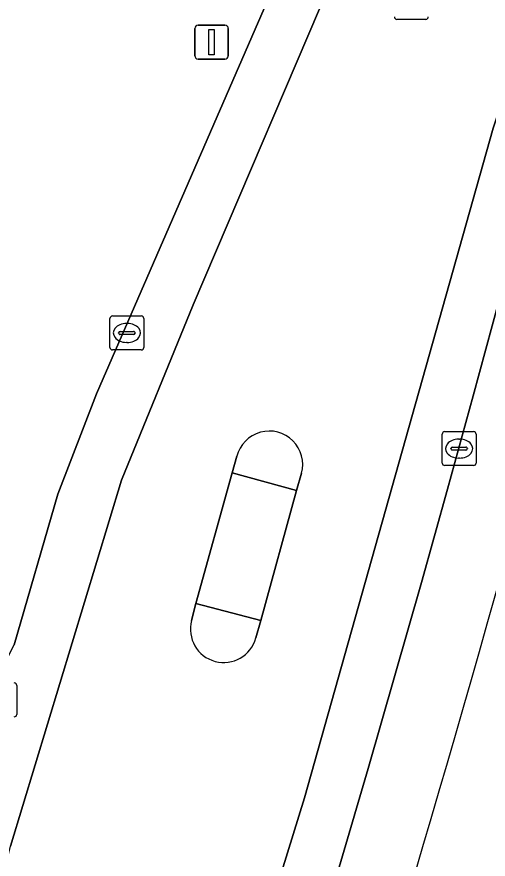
# Model space of a CAD drawing. Extents: x 162803 to 163818, y 381639 to 382475.
# Drawn here: x 163477.02 to 163490.93, y 382091.91 to 382116.77 of the extents above; entities that cross this region are included whole.
import ezdxf

# ---------------------------------------------------------------- set-up
doc = ezdxf.new("R2010")
doc.units = 0
for name, color, linetype in [('IMGEO_Kolk', 7, 'Continuous'), ('IMGEO_Lichtmast', 7, 'Continuous'), ('IMGEO_Parkeervlak_gesloten', 7, 'Continuous'), ('IMGEO_Rijbaan_lokaal_gesloten', 7, 'Continuous'), ('IMGEO_Rioolput', 7, 'Continuous'), ('IMGEO_Verkeerseiland_open', 7, 'Continuous'), ('IMGEO_Voetpad_open', 7, 'Continuous')]:
    doc.layers.add(name, color=color, linetype=linetype)

msp = doc.modelspace()

# ---------------------------------------------------------------- linework, layer by layer
at = {"layer": 'IMGEO_Kolk'}
for p, q in [((163479.763, 382107.012), (163479.763, 382107.864)), ((163479.838, 382107.938), (163480.69, 382107.938)), ((163480.764, 382107.864), (163480.764, 382107.012)), ((163480.251, 382107.718), (163480.276, 382107.718)), ((163480.022, 382107.432), (163480.022, 382107.444)), ((163480.46, 382107.395), (163480.062, 382107.395)), ((163480.065, 382107.481), (163480.463, 382107.481)), ((163480.506, 382107.444), (163480.506, 382107.432)), ((163480.274, 382107.158), (163480.249, 382107.158)), ((163480.69, 382106.938), (163479.838, 382106.938)), ((163489.574, 382103.599), (163489.574, 382104.451)), ((163489.649, 382104.525), (163490.501, 382104.525)), ((163490.575, 382104.451), (163490.575, 382103.599)), ((163490.062, 382104.305), (163490.087, 382104.305)), ((163489.833, 382104.019), (163489.833, 382104.031)), ((163490.271, 382103.982), (163489.873, 382103.982)), ((163489.876, 382104.068), (163490.274, 382104.068)), ((163490.317, 382104.031), (163490.317, 382104.019)), ((163490.085, 382103.745), (163490.06, 382103.745)), ((163490.501, 382103.525), (163489.649, 382103.525)), ((163477.015, 382097.033), (163477.015, 382096.181))]:
    msp.add_line(p, q, dxfattribs=at)
for points in [[(163479.763, 382107.012), (163479.763, 382107.864)], [(163479.838, 382107.938), (163480.69, 382107.938)], [(163480.764, 382107.864), (163480.764, 382107.012)], [(163480.69, 382106.938), (163479.838, 382106.938)], [(163489.574, 382103.599), (163489.574, 382104.451)], [(163489.649, 382104.525), (163490.501, 382104.525)], [(163490.575, 382104.451), (163490.575, 382103.599)], [(163490.501, 382103.525), (163489.649, 382103.525)], [(163477.015, 382097.033), (163477.015, 382096.181)]]:
    msp.add_lwpolyline(points, dxfattribs=at)
for centre, radius, start, end in [((163479.84, 382107.862), 0.0765, 91.552, 178.448), ((163479.84, 382107.862), 0.0765, 91.552, 178.448), ((163480.688, 382107.862), 0.0765, 1.552, 88.448), ((163480.688, 382107.862), 0.0765, 1.552, 88.448), ((163480.062, 382107.441), 0.0403, 85.8775, 175.7526), ((163480.059, 382107.431), 0.0366, 178.938, 274.7102), ((163480.463, 382107.438), 0.043, 264.8664, 352.4533), ((163480.467, 382107.443), 0.0386, 1.7309, 96.639), ((163479.84, 382107.014), 0.0765, 181.552, 268.448), ((163479.84, 382107.014), 0.0765, 181.552, 268.448), ((163480.688, 382107.014), 0.0765, 271.552, 358.448), ((163480.688, 382107.014), 0.0765, 271.552, 358.448), ((163489.651, 382104.449), 0.0765, 91.552, 178.448), ((163489.651, 382104.449), 0.0765, 91.552, 178.448), ((163490.499, 382104.449), 0.0765, 1.552, 88.448), ((163490.499, 382104.449), 0.0765, 1.552, 88.448), ((163489.873, 382104.028), 0.0403, 85.8775, 175.7526), ((163489.87, 382104.018), 0.0366, 178.938, 274.7102), ((163490.274, 382104.025), 0.043, 264.8664, 352.4533), ((163490.278, 382104.03), 0.0386, 1.7309, 96.639), ((163489.651, 382103.601), 0.0765, 181.552, 268.448), ((163489.651, 382103.601), 0.0765, 181.552, 268.448), ((163490.499, 382103.601), 0.0765, 271.552, 358.448), ((163490.499, 382103.601), 0.0765, 271.552, 358.448), ((163476.939, 382097.031), 0.0765, 1.552, 88.448), ((163476.939, 382097.031), 0.0765, 1.552, 88.448), ((163476.939, 382096.183), 0.0765, 271.552, 358.448), ((163476.939, 382096.183), 0.0765, 271.552, 358.448)]:
    msp.add_arc(centre, radius, start, end, dxfattribs=at)
for centre, major_axis, ratio, start_param, end_param in [((163480.25, 382107.438), (-0.387, 0.002), 0.722429, 4.712389, 7.853982), ((163480.275, 382107.438), (-0.39, 0.002), 0.717154, 1.570796, 4.712389), ((163490.061, 382104.025), (-0.387, 0.002), 0.722429, 4.712389, 7.853982), ((163490.086, 382104.025), (-0.39, 0.002), 0.717154, 1.570796, 4.712389)]:
    msp.add_ellipse(centre, major_axis=major_axis, ratio=ratio, start_param=start_param, end_param=end_param, dxfattribs=at)
at = {"layer": 'IMGEO_Lichtmast'}
for p, q in [((163482.369, 382116.521), (163483.159, 382116.521)), ((163483.159, 382116.521), (163482.369, 382116.521)), ((163482.269, 382115.621), (163482.269, 382116.421)), ((163482.269, 382116.421), (163482.269, 382115.621)), ((163483.259, 382116.421), (163483.259, 382115.621)), ((163483.259, 382115.621), (163483.259, 382116.421)), ((163483.159, 382115.521), (163482.369, 382115.521)), ((163482.369, 382115.521), (163483.159, 382115.521))]:
    msp.add_line(p, q, dxfattribs=at)
msp.add_lwpolyline([(163482.689, 382116.396), (163482.839, 382116.396), (163482.839, 382115.646), (163482.689, 382115.646), (163482.689, 382116.396)], dxfattribs=at)
for centre, start, end in [((163482.369, 382116.421), 90, 180), ((163482.369, 382116.421), 90, 180), ((163483.159, 382116.421), 0, 90), ((163483.159, 382116.421), 360, 90), ((163482.369, 382115.621), 180, 270), ((163482.369, 382115.621), 180, 270), ((163483.159, 382115.621), 270, 0), ((163483.159, 382115.621), 270, 0)]:
    msp.add_arc(centre, 0.1, start, end, dxfattribs=at)
at = {"layer": 'IMGEO_Parkeervlak_gesloten'}
msp.add_arc((162848.638, 382280.827), 667.549, 340.438548, 345.135307, dxfattribs=at)
at = {"layer": 'IMGEO_Rijbaan_lokaal_gesloten'}
for points in [[(163518.277, 382211.062), (163518.16, 382211.245), (163524.848, 382238.45), (163525.218, 382240.21), (163529.338, 382256.343), (163529.634, 382257.552), (163530.338, 382260.39), (163528.706, 382260.766), (163526.46, 382251.061), (163524.776, 382244.371), (163523.364, 382238.62), (163512.256, 382193.448), (163501.707, 382150.226), (163499.769, 382142.519), (163496.345, 382129.936), (163493.27, 382120.04), (163491.083, 382113.477), (163485.511, 382093.716), (163476.268, 382063.863)], [(163482.405, 382078.181), (163483.262, 382080.907), (163484.108, 382083.636), (163484.943, 382086.368), (163485.768, 382089.104), (163486.582, 382091.842), (163487.386, 382094.584), (163488.178, 382097.329), (163488.96, 382100.077), (163489.731, 382102.827), (163490.492, 382105.581), (163491.241, 382108.337), (163491.288, 382108.493), (163496.331, 382124.775), (163497.324, 382127.702), (163500, 382137.009), (163500.389, 382138.362), (163517.835, 382209.914)], [(163507.932, 382197.694), (163505.702, 382188.476), (163504.274, 382182.766), (163499.478, 382163.585), (163498.772, 382160.762), (163494.751, 382144.389), (163491.788, 382132.814), (163489.249, 382125.192), (163486.639, 382118.629), (163482.226, 382108.27), (163480.102, 382103.094), (163476.825, 382092.292)], [(163476.268, 382063.863), (163485.511, 382093.716), (163491.083, 382113.477), (163493.27, 382120.04), (163496.345, 382129.936), (163499.769, 382142.519), (163501.707, 382150.226), (163512.256, 382193.448)], [(163504.274, 382182.766), (163502.539, 382183.2), (163501.784, 382180.191), (163500, 382172.835), (163492.433, 382141.632), (163490.921, 382135.937), (163489.269, 382130.682), (163488.867, 382129.201), (163485.535, 382119.831), (163479.364, 382105.637), (163478.229, 382102.682), (163476.932, 382098.229)], [(163468.098, 382062.079), (163467.362, 382060.095), (163464.129, 382051.438), (163461.281, 382044.465), (163460.465, 382042.582), (163460.098, 382041.653), (163461.686, 382040.98), (163463.691, 382045.81), (163467.696, 382056.208), (163473.094, 382072.933), (163474.222, 382079.849), (163475.514, 382086.822), (163476.825, 382092.292), (163480.102, 382103.094), (163482.226, 382108.27), (163486.639, 382118.629), (163489.249, 382125.192), (163491.788, 382132.814), (163494.751, 382144.389), (163498.772, 382160.762), (163499.478, 382163.585), (163504.274, 382182.766)], [(163482.177, 382098.949), (163482.298, 382099.456), (163483.374, 382103.309), (163483.512, 382103.797)], [(163485.421, 382103.295), (163485.276, 382102.791), (163484.217, 382098.955), (163484.072, 382098.436)]]:
    msp.add_lwpolyline(points, dxfattribs=at)
for centre, radius, start, end in [((163484.469, 382103.556), 0.987, 344.6438, 165.8898), ((163483.125, 382098.693), 0.982, 164.9088, 344.796)]:
    msp.add_arc(centre, radius, start, end, dxfattribs=at)
at = {"layer": 'IMGEO_Rioolput'}
msp.add_line((163489.09, 382116.693), (163488.238, 382116.693), dxfattribs=at)
msp.add_lwpolyline([(163489.09, 382116.693), (163488.238, 382116.693)], dxfattribs=at)
for centre, start, end in [((163488.24, 382116.769), 181.552, 268.448), ((163488.24, 382116.769), 181.552, 268.448), ((163489.088, 382116.769), 271.552, 358.448), ((163489.088, 382116.769), 271.552, 358.448)]:
    msp.add_arc(centre, 0.0765, start, end, dxfattribs=at)
at = {"layer": 'IMGEO_Verkeerseiland_open'}
for points in [[(163483.512, 382103.797), (163483.374, 382103.309), (163485.276, 382102.791), (163485.421, 382103.295)], [(163484.072, 382098.436), (163484.217, 382098.955), (163482.298, 382099.456), (163482.177, 382098.949)]]:
    msp.add_lwpolyline(points, dxfattribs=at)
for centre, radius, start, end in [((163484.469, 382103.556), 0.987, 344.6438, 165.8898), ((163483.125, 382098.693), 0.982, 164.9088, 344.796)]:
    msp.add_arc(centre, radius, start, end, dxfattribs=at)
at = {"layer": 'IMGEO_Voetpad_open'}
for points in [[(163459.665, 382045.867), (163460.618, 382048.099), (163464.689, 382058.471), (163465.19, 382059.045), (163467.362, 382060.095), (163468.098, 382062.079), (163467.539, 382068.799), (163467.727, 382069.982), (163471.127, 382086.772), (163476.932, 382098.229), (163478.229, 382102.682), (163479.364, 382105.637), (163485.535, 382119.831)], [(163491.288, 382108.493), (163491.241, 382108.337), (163490.492, 382105.581), (163489.731, 382102.827), (163488.96, 382100.077), (163488.178, 382097.329), (163487.386, 382094.584), (163486.582, 382091.842), (163485.768, 382089.104), (163484.943, 382086.368), (163484.108, 382083.636), (163483.262, 382080.907), (163482.405, 382078.181), (163481.537, 382075.459), (163480.659, 382072.74), (163479.77, 382070.025), (163478.871, 382067.314), (163477.961, 382064.605), (163477.04, 382061.901), (163476.109, 382059.201)]]:
    msp.add_lwpolyline(points, dxfattribs=at)
msp.add_lwpolyline([(163484.217, 382098.955), (163485.276, 382102.791), (163483.374, 382103.309), (163482.298, 382099.456)], close=True, dxfattribs=at)
msp.add_arc((162848.638, 382280.827), 667.549, 340.438548, 345.135307, dxfattribs=at)

doc.saveas('drawing.dxf')
